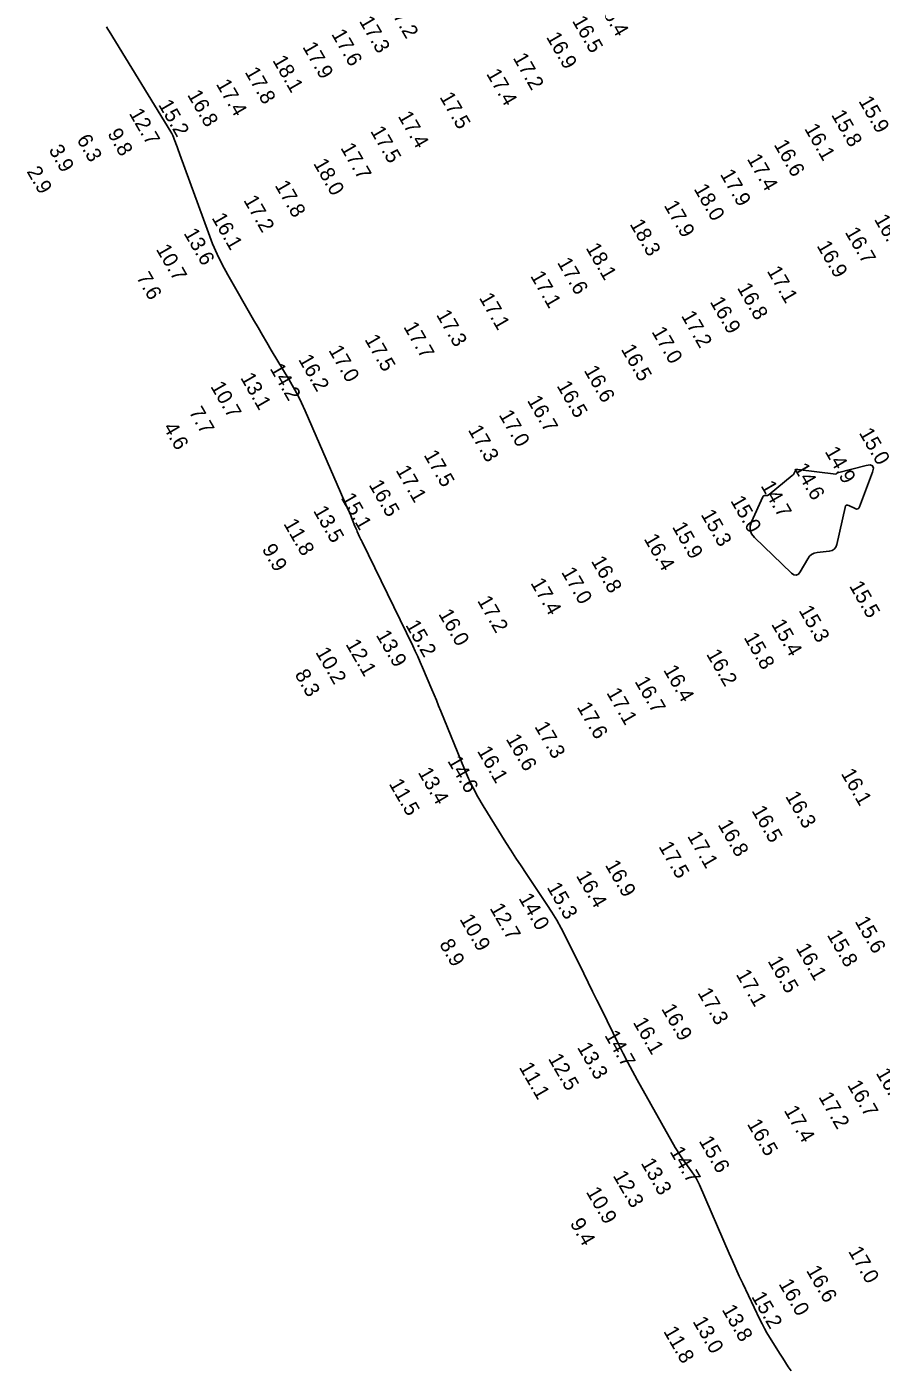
# Model space of a CAD drawing. Extents: x 988130 to 1132882, y 654656 to 841453.
# Drawn here: x 1033301.7 to 1033588.7, y 786540.5 to 786991.1 of the extents above; entities that cross this region are included whole.
import ezdxf

# ---------------------------------------------------------------- set-up
doc = ezdxf.new("R2010")
doc.units = 0
doc.layers.add('V-TOPO-MAJR', color=7, linetype='Continuous')
doc.layers.add('V-TOPO-SOUN', color=7, linetype='Continuous')

msp = doc.modelspace()

# ---------------------------------------------------------------- linework, layer by layer
at = {"layer": 'V-TOPO-MAJR'}
msp.add_lwpolyline([(1033328.5, 786991.09), (1033328.96, 786990.31), (1033329.42, 786989.54), (1033350.06, 786955.77), (1033350.4, 786955.18), (1033350.71, 786954.57), (1033350.99, 786953.95), (1033351.24, 786953.31), (1033352.17, 786950.73), (1033352.4, 786950.08), (1033352.63, 786949.44), (1033352.86, 786948.79), (1033353.1, 786948.15), (1033362.71, 786921.83), (1033364.11, 786918.21), (1033365.67, 786914.66), (1033367.38, 786911.18), (1033369.23, 786907.77), (1033377.91, 786892.58), (1033379.37, 786890.05), (1033380.84, 786887.52), (1033382.33, 786884.99), (1033383.83, 786882.48), (1033389.85, 786872.44), (1033391.32, 786869.9), (1033392.7, 786867.33), (1033393.99, 786864.71), (1033395.21, 786862.05), (1033409.7, 786828.82), (1033409.97, 786828.19), (1033410.24, 786827.56), (1033410.51, 786826.92), (1033410.77, 786826.28), (1033411.95, 786823.36), (1033412.14, 786822.91), (1033412.33, 786822.46), (1033412.52, 786822.01), (1033412.71, 786821.57), (1033413.49, 786819.78), (1033413.69, 786819.34), (1033413.89, 786818.89), (1033414.1, 786818.45), (1033414.31, 786818.01), (1033431.33, 786783.1), (1033432.19, 786781.3), (1033433.03, 786779.49), (1033433.84, 786777.67), (1033434.63, 786775.84), (1033437.74, 786768.49), (1033438.52, 786766.66), (1033439.29, 786764.82), (1033440.05, 786762.97), (1033440.81, 786761.13), (1033448.75, 786741.68), (1033450.12, 786738.51), (1033451.62, 786735.41), (1033453.26, 786732.37), (1033455.02, 786729.41), (1033462.68, 786717.09), (1033464.34, 786714.45), (1033466.02, 786711.82), (1033467.73, 786709.21), (1033469.46, 786706.61), (1033476.42, 786696.25), (1033478.11, 786693.64), (1033479.72, 786690.97), (1033481.24, 786688.25), (1033482.67, 786685.48), (1033488.83, 786673.03), (1033490.3, 786670.04), (1033491.78, 786667.05), (1033493.25, 786664.06), (1033494.72, 786661.07), (1033500.59, 786649.11), (1033502.07, 786646.13), (1033503.6, 786643.17), (1033505.17, 786640.23), (1033506.78, 786637.32), (1033519.51, 786614.65), (1033520.14, 786613.57), (1033520.8, 786612.51), (1033521.49, 786611.46), (1033522.21, 786610.44), (1033525.16, 786606.38), (1033525.87, 786605.35), (1033526.52, 786604.29), (1033527.11, 786603.19), (1033527.64, 786602.06), (1033537.62, 786579.03), (1033538.74, 786576.49), (1033539.88, 786573.95), (1033541.04, 786571.42), (1033542.23, 786568.9), (1033547.94, 786556.86), (1033548.69, 786555.34), (1033549.48, 786553.86), (1033550.31, 786552.39), (1033551.19, 786550.95), (1033554.79, 786545.24), (1033555.7, 786543.82), (1033556.6, 786542.4), (1033557.52, 786540.98), (1033558.44, 786539.57)], dxfattribs=at)
msp.add_lwpolyline([(1033549.22, 786833.48), (1033549.37, 786833.55), (1033549.55, 786833.59), (1033550.34, 786833.64), (1033550.53, 786833.66), (1033550.71, 786833.72), (1033550.88, 786833.8), (1033551.04, 786833.91), (1033558.86, 786840.29), (1033559.05, 786840.47), (1033559.21, 786840.65), (1033559.36, 786840.86), (1033559.48, 786841.08), (1033559.94, 786842.01), (1033560.08, 786842.2), (1033560.24, 786842.34), (1033560.45, 786842.4), (1033560.68, 786842.4), (1033573.43, 786840.83), (1033573.49, 786840.83), (1033573.55, 786840.84), (1033573.6, 786840.87), (1033573.65, 786840.91), (1033573.84, 786841.1), (1033573.89, 786841.14), (1033573.95, 786841.18), (1033574.01, 786841.21), (1033574.07, 786841.23), (1033583.7, 786843.73), (1033585.06, 786843.9), (1033585.85, 786843.57), (1033586.09, 786842.75), (1033585.78, 786841.42), (1033581.41, 786829.78), (1033581.17, 786829.33), (1033580.85, 786829.09), (1033580.45, 786829.05), (1033579.97, 786829.21), (1033577.89, 786830.25), (1033577.42, 786830.41), (1033577.05, 786830.36), (1033576.78, 786830.11), (1033576.6, 786829.64), (1033573.8, 786817.18), (1033573.47, 786816.28), (1033572.94, 786815.6), (1033572.21, 786815.14), (1033571.28, 786814.91), (1033567.16, 786814.43), (1033566.19, 786814.21), (1033565.35, 786813.8), (1033564.64, 786813.19), (1033564.06, 786812.39), (1033561.52, 786807.95), (1033560.89, 786807.14), (1033560.19, 786806.81), (1033559.43, 786806.93), (1033558.6, 786807.53), (1033546.11, 786819.54), (1033545.17, 786820.7), (1033544.69, 786821.96), (1033544.67, 786823.3), (1033545.12, 786824.72), (1033549, 786833.2), (1033549.09, 786833.36)], close=True, dxfattribs=at)

# ---------------------------------------------------------------- texts
at = {"layer": 'V-TOPO-SOUN'}
for s, p in [('17.2 ', (1033422.74, 786997.95)), ('16.4 ', (1033493.42, 786998.62)), ('17.3 ', (1033413.21, 786992.99)), ('16.5 ', (1033484.76, 786993.08)), ('17.9 ', (1033394.17, 786984.34)), ('17.6 ', (1033403.89, 786988.62)), ('16.9 ', (1033476.04, 786987.65)), ('18.1 ', (1033384.1, 786979.81)), ('17.2 ', (1033464.87, 786980.62)), ('17.8 ', (1033374.8, 786975.88)), ('17.4 ', (1033455.92, 786975.31)), ('17.4 ', (1033365.15, 786971.82)), ('16.8 ', (1033355.49, 786968.22)), ('17.5 ', (1033440.25, 786967.48)), ('12.7 ', (1033335.91, 786961.99)), ('15.2 ', (1033345.73, 786964.94)), ('15.9 ', (1033580.97, 786966.15)), ('17.4 ', (1033426.23, 786961.07)), ('15.8 ', (1033571.82, 786961.5)), ('6.3', (1033318.33, 786953.22)), ('9.8', (1033328.66, 786955.2)), ('17.5 ', (1033416.97, 786956.05)), ('16.1 ', (1033562.77, 786956.88)), ('3.9', (1033308.93, 786949.76)), ('17.7 ', (1033406.95, 786950.4)), ('16.6 ', (1033552.54, 786951.49)), ('18.0 ', (1033397.83, 786945.16)), ('17.4 ', (1033543.51, 786946.7)), ('2.9', (1033301.54, 786942.49)), ('17.9 ', (1033534.47, 786941.54)), ('17.8 ', (1033384.88, 786937.8)), ('18.0 ', (1033525.64, 786936.64)), ('17.2 ', (1033374.36, 786932.82)), ('17.9 ', (1033515.6, 786931.08)), ('16.1 ', (1033363.68, 786926.9)), ('16.4 ', (1033586.23, 786926.41)), ('13.6 ', (1033354.28, 786921.72)), ('18.3 ', (1033504.12, 786924.8)), ('16.7 ', (1033576.4, 786922.1)), ('18.1 ', (1033489.35, 786916.8)), ('16.9 ', (1033566.92, 786917.55)), ('10.7 ', (1033344.98, 786916.35)), ('17.6 ', (1033479.74, 786911.88)), ('17.1 ', (1033550.21, 786909.04)), ('7.6', (1033338.38, 786906.9)), ('17.1 ', (1033470.72, 786907.38)), ('16.8 ', (1033540.19, 786903.38)), ('17.1 ', (1033453.5, 786900.04)), ('16.9 ', (1033531.03, 786898.72)), ('17.3 ', (1033439.1, 786894.36)), ('17.7 ', (1033428.09, 786890.3)), ('17.2 ', (1033521.39, 786894.01)), ('17.5 ', (1033415.05, 786886.06)), ('17.0 ', (1033511.46, 786888.66)), ('17.0 ', (1033402.92, 786882.45)), ('16.5 ', (1033501.17, 786882.77)), ('14.2 ', (1033383.21, 786876.29)), ('16.2 ', (1033392.77, 786879.35)), ('13.1 ', (1033373.31, 786873.2)), ('16.6 ', (1033488.73, 786875.64)), ('10.7 ', (1033363.26, 786870.29)), ('16.5 ', (1033479.59, 786870.49)), ('16.7 ', (1033469.63, 786865.56)), ('7.7', (1033356.03, 786861.7)), ('17.0 ', (1033460.15, 786860.72)), ('4.6', (1033347.38, 786856.48)), ('17.3 ', (1033449.8, 786855.64)), ('15.0 ', (1033581.13, 786854.67)), ('17.5 ', (1033434.91, 786847.24)), ('14.9 ', (1033569.66, 786848.4)), ('17.1 ', (1033425.51, 786842.1)), ('14.6 ', (1033559.25, 786842.85)), ('16.5 ', (1033416.45, 786837.23)), ('14.7 ', (1033548.11, 786836.91)), ('15.1 ', (1033407.07, 786832.83)), ('15.0 ', (1033537.94, 786831.88)), ('13.5 ', (1033397.78, 786828.51)), ('15.3 ', (1033527.99, 786827.25)), ('11.8 ', (1033387.8, 786824.16)), ('15.9 ', (1033518.36, 786823.09)), ('16.4 ', (1033508.86, 786819.09)), ('9.9', (1033380.54, 786815.64)), ('16.8 ', (1033491.12, 786811.62)), ('17.4 ', (1033470.79, 786804.24)), ('17.0 ', (1033481.13, 786807.89)), ('15.5 ', (1033577.85, 786803.25)), ('17.2 ', (1033452.9, 786798.29)), ('15.3 ', (1033560.88, 786795.03)), ('16.0 ', (1033439.84, 786793.84)), ('13.9 ', (1033418.87, 786786.75)), ('15.2 ', (1033428.77, 786790.13)), ('15.4 ', (1033551.66, 786790.42)), ('12.1 ', (1033408.66, 786783.69)), ('15.8 ', (1033542.42, 786785.94)), ('10.2 ', (1033398.54, 786781.01)), ('16.2 ', (1033529.84, 786780.34)), ('8.3', (1033391.57, 786773.55)), ('16.4 ', (1033515.4, 786775.02)), ('16.7 ', (1033505.78, 786771.17)), ('17.1 ', (1033496.3, 786767.36)), ('17.6 ', (1033486.38, 786762.59)), ('17.3 ', (1033472.11, 786756.04)), ('16.6 ', (1033462.53, 786751.84)), ('16.1 ', (1033452.86, 786747.79)), ('14.6 ', (1033442.87, 786744.5)), ('11.5 ', (1033423.2, 786736.81)), ('13.4 ', (1033432.97, 786740.62)), ('16.1 ', (1033575.07, 786740.24)), ('16.3 ', (1033556.38, 786732.61)), ('16.5 ', (1033545.06, 786727.79)), ('16.8 ', (1033533.69, 786723.07)), ('17.1 ', (1033523.45, 786719.2)), ('17.5 ', (1033513.8, 786715.75)), ('16.9 ', (1033495.82, 786709.51)), ('16.4 ', (1033486.09, 786705.9)), ('15.3 ', (1033476.26, 786702.02)), ('14.0 ', (1033466.77, 786698.35)), ('12.7 ', (1033457.08, 786695)), ('10.9 ', (1033446.95, 786691.35)), ('15.6 ', (1033579.73, 786690.59)), ('8.9', (1033440.16, 786682.94)), ('15.8 ', (1033570.38, 786686.02)), ('16.1 ', (1033559.92, 786681.55)), ('16.5 ', (1033550.46, 786677.23)), ('17.1 ', (1033539.8, 786672.78)), ('17.3 ', (1033526.9, 786666.58)), ('16.9 ', (1033514.73, 786661.22)), ('16.1 ', (1033505.21, 786656.66)), ('14.7 ', (1033495.64, 786652.29)), ('13.3 ', (1033486.45, 786648.25)), ('12.5 ', (1033476.7, 786644.49)), ('11.1 ', (1033466.91, 786641.58)), ('16.3 ', (1033586.8, 786639.63)), ('16.7 ', (1033577.21, 786635.57)), ('17.2 ', (1033567.54, 786631.62)), ('17.4 ', (1033555.93, 786627.05)), ('16.5 ', (1033543.53, 786622.52)), ('15.6 ', (1033527.33, 786616.83)), ('14.7 ', (1033517.55, 786613.27)), ('13.3 ', (1033507.84, 786609.39)), ('12.3 ', (1033498.47, 786605.16)), ('10.9 ', (1033489.44, 786599.7)), ('9.4', (1033484.03, 786589.17)), ('17.0 ', (1033577.52, 786579.75)), ('16.6 ', (1033563.39, 786573.31)), ('16.0 ', (1033554.12, 786568.83)), ('15.2 ', (1033544.98, 786564.53)), ('13.8 ', (1033535.05, 786560.17)), ('11.8 ', (1033515.43, 786552.89)), ('13.0 ', (1033525.26, 786556.18))]:
    msp.add_text(s, height=5, rotation=300, dxfattribs=at).set_placement(p)

doc.saveas('drawing.dxf')
